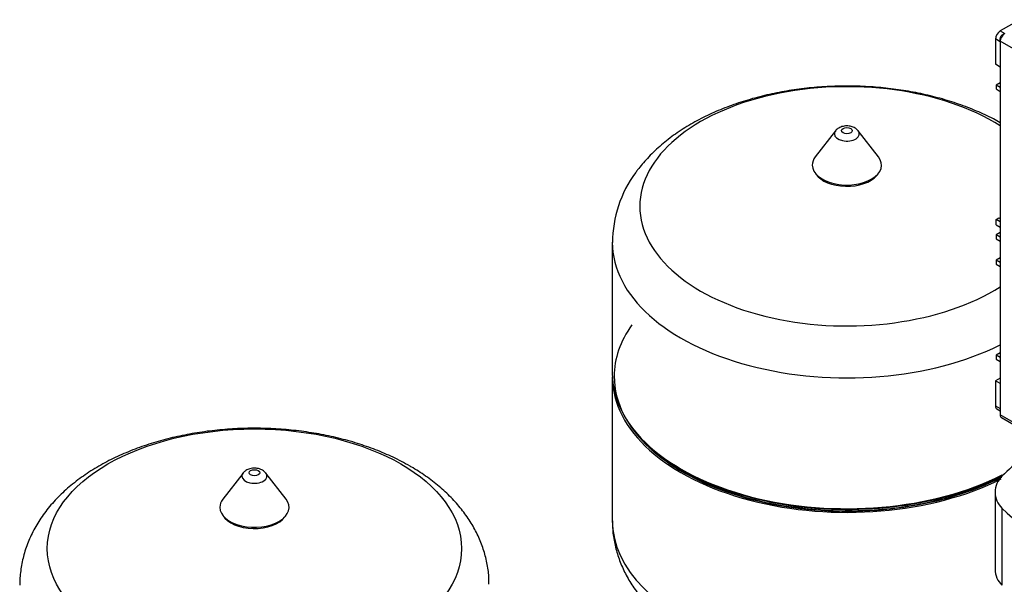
# Model space of a CAD drawing. Extents: x -132501 to 411300, y -42818 to 427495.
# Tile 329 of 330: x 251381 to 251968, y 242756 to 243093. Entities that reach past the tile are written whole.
import ezdxf

# ---------------------------------------------------------------- set-up
doc = ezdxf.new("R2010")
doc.units = 0
doc.header["$LTSCALE"] = 50
for name, color, linetype in [('11_FIBOX_MCE14_M', 7, 'CONTINUOUS'), ('96871164_DD_18_P', 7, 'CONTINUOUS'), ('CRIE_5-4_A_FLEXI', 7, 'CONTINUOUS'), ('Default', 7, 'CONTINUOUS')]:
    doc.layers.add(name, color=color, linetype=linetype)

# ---------------------------------------------------------------- blocks, each defined once
blk = doc.blocks.new('SE3')
at = {"layer": '11_FIBOX_MCE14_M', "color": 7, "linetype": 'Continuous'}
for p, q in [((357.785, 180.284), (356.623, 179.613)), ((356.623, 179.613), (356.906, 179.456)), ((356.867, 179.433), (356.725, 179.351)), ((356.345, 179.133), (356.339, 177.624)), ((356.619, 178.969), (356.345, 179.133)), ((356.619, 179.004), (356.619, 179.168)), ((356.619, 179.004), (356.619, 156.714)), ((362.686, 175.502), (356.619, 179.004)), ((356.619, 177.451), (356.339, 177.624)), ((356.619, 176.522), (356.381, 176.385)), ((356.619, 176.248), (356.381, 176.385)), ((356.381, 176.385), (356.381, 176.151)), ((356.381, 176.151), (356.619, 176.005)), ((356.381, 168.375), (356.542, 168.468)), ((356.381, 168.049), (356.381, 168.375)), ((356.619, 168.233), (356.381, 168.375)), ((356.542, 168.468), (356.619, 168.425)), ((356.381, 168.049), (356.619, 167.907)), ((356.619, 167.582), (356.381, 167.445)), ((356.381, 167.445), (356.381, 167.212)), ((356.619, 167.308), (356.381, 167.445)), ((356.381, 167.212), (356.619, 167.065)), ((356.619, 166.078), (356.377, 165.938)), ((356.377, 165.938), (356.377, 165.704)), ((356.619, 165.798), (356.377, 165.938)), ((356.377, 165.704), (356.619, 165.554)), ((356.619, 160.409), (356.381, 160.272)), ((356.381, 160.272), (356.381, 160.039)), ((356.619, 160.135), (356.381, 160.272)), ((356.381, 160.039), (356.619, 159.892)), ((356.619, 158.909), (356.339, 158.751)), ((356.339, 158.751), (356.345, 157.249)), ((356.619, 158.589), (356.339, 158.751)), ((356.345, 157.249), (356.619, 157.085)), ((356.424, 157.071), (356.619, 156.953)), ((362.686, 153.211), (356.619, 156.714)), ((356.692, 156.554), (362.704, 153.083))]:
    blk.add_line(p, q, dxfattribs=at)
for centre, major_axis, start_param, end_param in [((356.623, 179.292), (0.197, 0.34), 0.785398, 2.353937), ((356.867, 179.147), (0.175, 0.303), 0.785398, 2.356194), ((356.725, 179.229), (0.075, 0.13), 0.785398, 2.356194), ((356.623, 157.41), (0.197, 0.34), 2.358412, 3.129248), ((356.867, 156.857), (0.175, 0.303), 2.356194, 3.141593)]:
    blk.add_ellipse(centre, major_axis=major_axis, ratio=0.57735, start_param=start_param, end_param=end_param, dxfattribs=at)
at = {"layer": '96871164_DD_18_P', "color": 7, "linetype": 'Continuous'}
for p, q in [((346.79, 173.652), (345.586, 172.098)), ((349.359, 172.098), (348.155, 173.652)), ((333.473, 167.006), (333.473, 159.198)), ((333.473, 158.982), (333.473, 150.407)), ((334.708, 155.852), (334.794, 155.74)), ((311.435, 153.239), (310.231, 151.685)), ((314.004, 151.685), (312.8, 153.239))]:
    blk.add_line(p, q, dxfattribs=at)
for centre, radius, start, end in [((340.465, 166.993), 6.98, 143.40053, 179.95908), ((312.352, 152.952), 0.522, 35.01594, 62.37885)]:
    blk.add_arc(centre, radius, start, end, dxfattribs=at)
for centre, major_axis, start_param, end_param in [((347.473, 169.152), (-12.36, 0), 3.879359, 6.283185), ((347.473, 173.475), (-0.748, 0), 0, 3.603405), ((347.473, 173.475), (-0.748, 0), 5.862651, 6.283185), ((347.473, 171.611), (-2.066, 0), 5.862651, 6.283185), ((347.473, 171.611), (-2.066, 0), 0, 3.562127), ((347.473, 171.488), (-1.98, 0), 0.372131, 2.685524), ((347.473, 169.152), (-12.36, 0), 0, 2.403826), ((347.473, 167.006), (-14, 0), 0.0008, 2.282753), ((347.473, 159.013), (-13.888, 0), 5.890882, 6.283185), ((347.473, 159.198), (-14, 0), 0, 2.293901), ((347.473, 158.982), (-14, 0), 0, 2.288357), ((347.473, 159.013), (-13.888, 0), 0, 2.299163), ((347.473, 158.982), (-13.876, 0), 0.374993, 2.299565), ((347.473, 159.147), (-13.983, 0), 0.420534, 2.294259), ((312.117, 153.063), (-0.748, 0), 0, 3.600446), ((312.117, 153.063), (-0.748, 0), 5.833752, 6.283185), ((312.117, 151.198), (-2.066, 0), 5.862651, 6.283185), ((312.117, 151.198), (-2.066, 0), 0, 3.562127), ((312.117, 151.076), (-1.98, 0), 0.320964, 2.740029), ((347.473, 150.407), (-14, 0), 0, 1.041412)]:
    blk.add_ellipse(centre, major_axis=major_axis, ratio=0.57735, start_param=start_param, end_param=end_param, dxfattribs=at)
for centre, major_axis in [((347.473, 173.671), (-0.321, 0)), ((312.117, 148.739), (-12.36, 0)), ((312.117, 153.258), (-0.321, 0))]:
    blk.add_ellipse(centre, major_axis=major_axis, ratio=0.57735, dxfattribs=at)
for points, knots in [([(356.627, 174.14), (356.492, 174.216), (356.034, 174.463), (355.217, 174.848), (354.151, 175.259), (353.036, 175.605), (351.882, 175.885), (350.698, 176.099), (349.493, 176.244), (348.274, 176.322), (347.049, 176.333), (345.828, 176.276), (344.618, 176.151), (343.427, 175.959), (342.262, 175.699), (341.132, 175.373), (340.045, 174.979), (339.008, 174.518), (338.029, 173.991), (337.12, 173.398), (336.289, 172.74), (335.579, 172.054), (335.11, 171.495), (334.906, 171.216), (334.861, 171.155)], [0.304868, 0.304868, 0.304868, 0.304868, 0.319331, 0.3532078, 0.3870966, 0.4209096, 0.4546162, 0.4882168, 0.5217302, 0.5551851, 0.5886155, 0.6220582, 0.6555408, 0.6891001, 0.7227745, 0.7566001, 0.7906068, 0.8248105, 0.8592013, 0.8937242, 0.9282015, 0.9624063, 0.9930091, 1, 1, 1, 1]), ([(348.134, 173.666), (348.104, 173.702), (348.033, 173.786), (347.848, 173.887), (347.597, 173.953), (347.309, 173.949), (347.045, 173.869), (346.863, 173.743), (346.793, 173.655), (346.77, 173.625)], [0, 0, 0, 0, 0.082721, 0.231186, 0.397617, 0.582674, 0.765198, 0.930255, 1, 1, 1, 1]), ([(321.411, 153.649), (321.22, 153.756), (320.76, 154.013), (319.88, 154.428), (318.821, 154.838), (317.705, 155.186), (316.553, 155.468), (315.369, 155.682), (314.164, 155.829), (312.945, 155.909), (311.721, 155.921), (310.5, 155.865), (309.289, 155.742), (308.097, 155.551), (306.932, 155.293), (305.802, 154.968), (304.713, 154.576), (303.675, 154.117), (302.695, 153.591), (301.784, 152.999), (300.952, 152.344), (300.212, 151.632), (299.575, 150.869), (299.048, 150.066), (298.637, 149.235), (298.341, 148.384), (298.171, 147.535), (298.103, 146.905), (298.121, 146.602), (298.123, 146.562)], [0, 0, 0, 0, 0.02179, 0.061489, 0.101116, 0.140655, 0.18007, 0.219362, 0.25855, 0.297669, 0.336759, 0.375862, 0.415011, 0.454249, 0.49362, 0.533168, 0.572926, 0.612915, 0.653123, 0.693488, 0.733805, 0.77381, 0.81319, 0.851662, 0.889068, 0.925413, 0.960839, 0.995576, 1, 1, 1, 1]), ([(312.594, 153.414), (312.532, 153.445), (312.402, 153.508), (312.137, 153.549), (311.852, 153.515), (311.604, 153.412), (311.5, 153.304), (311.449, 153.248)], [0, 0, 0, 0, 0.154574, 0.374092, 0.610489, 0.831325, 1, 1, 1, 1]), ([(326.104, 146.609), (326.106, 146.774), (326.111, 147.177), (326.003, 147.9), (325.791, 148.711), (325.475, 149.506), (325.061, 150.272), (324.55, 151.009), (323.943, 151.712), (323.239, 152.379), (322.46, 152.991), (321.811, 153.415), (321.476, 153.611), (321.411, 153.649)], [0, 0, 0, 0, 0.052571, 0.150334, 0.248029, 0.346493, 0.44649, 0.548654, 0.653393, 0.760801, 0.870614, 0.978658, 1, 1, 1, 1]), ([(333.485, 150.399), (333.484, 150.203), (333.484, 149.776), (333.602, 149.027), (333.823, 148.217), (334.149, 147.425), (334.571, 146.662), (335.091, 145.927), (335.707, 145.227), (336.418, 144.564), (337.22, 143.946), (338.051, 143.413), (338.627, 143.101), (338.894, 142.968)], [0, 0, 0, 0, 0.0161274, 0.0414795, 0.066834, 0.0924067, 0.1183939, 0.1449554, 0.1721908, 0.2001165, 0.2286555, 0.2576559, 0.2813994, 0.2813994, 0.2813994, 0.2813994])]:
    blk.add_open_spline(points, degree=3, knots=knots, dxfattribs=at)
at = {"layer": 'CRIE_5-4_A_FLEXI', "color": 7, "linetype": 'Continuous'}
for p, q in [((356.318, 152.101), (356.318, 147.496)), ((356.727, 151.153), (356.727, 146.548))]:
    blk.add_line(p, q, dxfattribs=at)
for centre, radius, start, end in [((365.968, 143.758), 13.104, 120.54307, 134.84724), ((357.636, 152.101), 1.313, 133.78246, 226.21754), ((365.968, 160.443), 13.104, 225.15276, 254.84724), ((357.636, 147.496), 1.313, 180, 226.21754)]:
    blk.add_arc(centre, radius, start, end, dxfattribs=at)

msp = doc.modelspace()

# ---------------------------------------------------------------- block references
at = {"layer": 'Default', "xscale": 10, "yscale": 10, "zscale": 10}
msp.add_blockref('SE3', (248399.7068, 241289.7787), dxfattribs=at)

doc.saveas('drawing.dxf')
